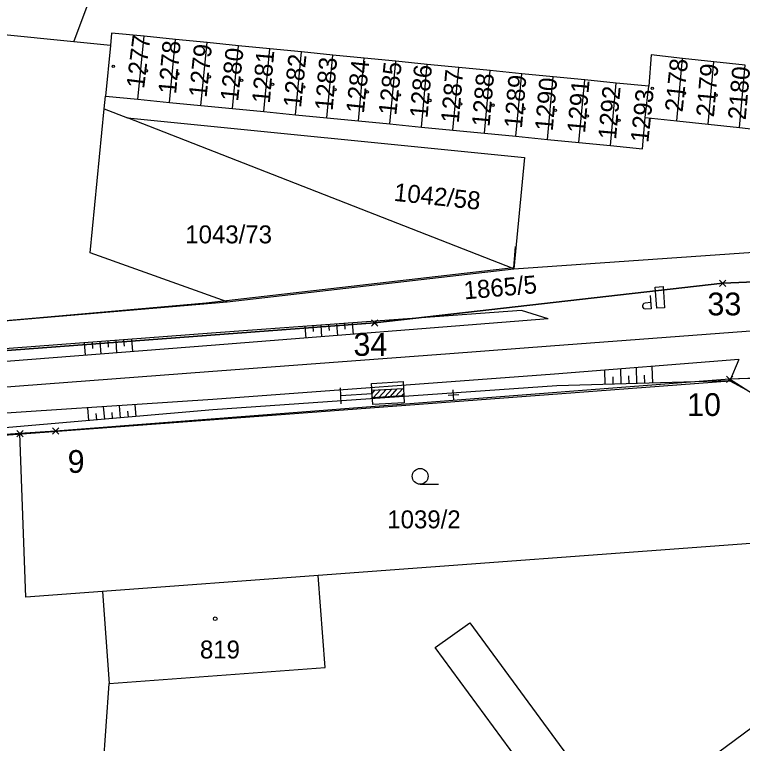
# Model space of a CAD drawing. Extents: x -779302 to -774398, y -1144902 to -1142831.
# Drawn here: x -775205.1 to -775136.1, y -1144493.5 to -1144424.4 of the extents above; entities that cross this region are included whole.
import ezdxf

# ---------------------------------------------------------------- set-up
doc = ezdxf.new("R2010")
doc.units = 0
for name, color, linetype in [('Hranice parcel', 7, 'Continuous'), ('legenda I_5_2 - Vrstva 53', 7, 'Continuous'), ('Parcelní čísla', 7, 'Continuous'), ('SŽDC', 7, 'Continuous'), ('Vnitřní kresba', 7, 'Continuous'), ('zjednodus_g_situ-seda - Vrstva 1', 7, 'Continuous'), ('zjednodus_g_situ-seda - Vrstva 17', 7, 'Continuous'), ('zjednodus_g_situ-seda - Vrstva 33', 7, 'Continuous'), ('zjednodus_g_situ-seda - Vrstva 48', 7, 'Continuous'), ('zjednodus_g_situ-seda - Vrstva 49', 7, 'Continuous'), ('zjednodus_g_situ-seda - Vrstva 7', 7, 'Continuous'), ('zjednodus_g_situ-seda - Vrstva 8', 7, 'Continuous'), ('Značky budov', 7, 'Continuous'), ('Značky kultur', 7, 'Continuous')]:
    doc.layers.add(name, color=color, linetype=linetype)

msp = doc.modelspace()

# ---------------------------------------------------------------- linework, layer by layer
at = {"layer": 'Hranice parcel'}
for p, q in [((-775199.5, -1144427.02), (-775218.3, -1144425.13)), ((-775193.44, -1144432.46), (-775192.85, -1144426.49)), ((-775189.87, -1144426.79), (-775192.85, -1144426.49)), ((-775196.05, -1144427.37), (-775199.5, -1144427.02)), ((-775190.45, -1144432.75), (-775189.87, -1144426.79)), ((-775186.89, -1144427.09), (-775189.87, -1144426.79)), ((-775187.46, -1144433.05), (-775186.89, -1144427.09)), ((-775183.91, -1144427.38), (-775186.89, -1144427.09)), ((-775196.05, -1144427.37), (-775196.52, -1144432.16)), ((-775184.48, -1144433.34), (-775183.91, -1144427.38)), ((-775180.92, -1144427.68), (-775183.91, -1144427.38)), ((-775181.49, -1144433.63), (-775180.92, -1144427.68)), ((-775177.94, -1144427.97), (-775180.92, -1144427.68)), ((-775178.51, -1144433.92), (-775177.94, -1144427.97)), ((-775174.96, -1144428.27), (-775177.94, -1144427.97)), ((-775175.52, -1144434.22), (-775174.96, -1144428.27)), ((-775171.98, -1144428.56), (-775174.96, -1144428.27)), ((-775172.54, -1144434.51), (-775171.98, -1144428.56)), ((-775168.99, -1144428.86), (-775171.98, -1144428.56)), ((-775142.37, -1144434.51), (-775141.82, -1144428.58)), ((-775138.85, -1144428.9), (-775141.82, -1144428.58)), ((-775169.55, -1144434.8), (-775168.99, -1144428.86)), ((-775166.01, -1144429.15), (-775168.99, -1144428.86)), ((-775166.57, -1144435.1), (-775166.01, -1144429.15)), ((-775163.03, -1144429.45), (-775166.01, -1144429.15)), ((-775139.39, -1144434.83), (-775138.85, -1144428.9)), ((-775135.87, -1144429.22), (-775138.85, -1144428.9)), ((-775136.41, -1144435.15), (-775135.87, -1144429.22)), ((-775163.58, -1144435.39), (-775163.03, -1144429.45)), ((-775160.04, -1144429.74), (-775163.03, -1144429.45)), ((-775160.59, -1144435.68), (-775160.04, -1144429.74)), ((-775157.06, -1144430.04), (-775160.04, -1144429.74)), ((-775157.61, -1144435.97), (-775157.06, -1144430.04)), ((-775154.08, -1144430.34), (-775157.06, -1144430.04)), ((-775154.62, -1144436.27), (-775154.08, -1144430.34)), ((-775151.09, -1144430.63), (-775154.08, -1144430.34)), ((-775151.64, -1144436.56), (-775151.09, -1144430.63)), ((-775148.11, -1144430.93), (-775151.09, -1144430.63)), ((-775148.65, -1144436.85), (-775148.11, -1144430.93)), ((-775145, -1144431.23), (-775148.11, -1144430.93)), ((-775145.35, -1144434.19), (-775145, -1144431.23)), ((-775196.64, -1144433.36), (-775196.52, -1144432.16)), ((-775196.52, -1144432.16), (-775193.44, -1144432.46)), ((-775193.44, -1144432.46), (-775190.45, -1144432.75)), ((-775190.45, -1144432.75), (-775187.46, -1144433.05)), ((-775196.64, -1144433.36), (-775194.42, -1144434.23)), ((-775187.46, -1144433.05), (-775184.48, -1144433.34)), ((-775184.48, -1144433.34), (-775181.49, -1144433.63)), ((-775157.8, -1144448.55), (-775194.42, -1144434.23)), ((-775181.49, -1144433.63), (-775178.51, -1144433.92)), ((-775178.51, -1144433.92), (-775175.52, -1144434.22)), ((-775175.52, -1144434.22), (-775172.54, -1144434.51)), ((-775145.35, -1144434.19), (-775142.37, -1144434.51)), ((-775172.54, -1144434.51), (-775169.55, -1144434.8)), ((-775169.55, -1144434.8), (-775166.57, -1144435.1)), ((-775142.37, -1144434.51), (-775139.39, -1144434.83)), ((-775139.39, -1144434.83), (-775136.41, -1144435.15)), ((-775166.57, -1144435.1), (-775163.58, -1144435.39)), ((-775163.58, -1144435.39), (-775160.59, -1144435.68)), ((-775136.41, -1144435.15), (-775133.43, -1144435.48)), ((-775160.59, -1144435.68), (-775157.61, -1144435.97)), ((-775157.61, -1144435.97), (-775154.62, -1144436.27)), ((-775154.62, -1144436.27), (-775151.64, -1144436.56)), ((-775151.64, -1144436.56), (-775148.65, -1144436.85)), ((-775184.99, -1144451.66), (-775157.8, -1144448.55)), ((-775096.64, -1144457.51), (-775137.35, -1144459.01)), ((-775115.39, -1144473.12), (-775137.35, -1144459.01)), ((-775115.39, -1144473.12), (-775176.34, -1144477.6)), ((-775176.34, -1144477.6), (-775196.81, -1144479.12)), ((-775196.81, -1144479.12), (-775196.17, -1144487.86))]:
    msp.add_line(p, q, dxfattribs=at)
for points in [[(-775199.5, -1144427.02), (-775179.02, -1144372.13), (-775180.7, -1144372.14)], [(-775192.85, -1144426.49), (-775195.94, -1144426.19), (-775196.05, -1144427.37)], [(-775141.82, -1144428.58), (-775144.8, -1144428.26), (-775145, -1144431.23)], [(-775184.99, -1144451.66), (-775197.96, -1144447.01), (-775196.64, -1144433.36)], [(-775194.42, -1144434.23), (-775156.79, -1144437.99), (-775157.8, -1144448.55)], [(-775148.65, -1144436.85), (-775145.62, -1144437.15), (-775145.35, -1144434.19)], [(-775157.8, -1144448.55), (-775092.84, -1144444.02), (-775088.47, -1144442.87)], [(-775088.39, -1144447.82), (-775138.01, -1144449.91), (-775170.99, -1144453.66), (-775254.16, -1144459.9)], [(-775233.32, -1144455.26), (-775212.06, -1144453.97), (-775184.99, -1144451.66)], [(-775137.35, -1144459.01), (-775201.24, -1144463.92), (-775204.62, -1144464.16)], [(-775204.62, -1144464.16), (-775217.76, -1144465.11), (-775237.91, -1144466.56), (-775289.7, -1144468.96), (-775332.79, -1144469.99), (-775389.68, -1144468.46)], [(-775196.81, -1144479.12), (-775204.06, -1144479.66), (-775204.62, -1144464.16)], [(-775189.95, -1144532.5), (-775120.76, -1144481.29), (-775113.36, -1144474.42)], [(-775196.17, -1144487.86), (-775175.69, -1144486.34), (-775176.34, -1144477.6)], [(-775189.95, -1144532.5), (-775191.89, -1144529.83), (-775201.3, -1144516.86), (-775198, -1144514.46), (-775197.01, -1144500), (-775196.17, -1144487.86)]]:
    msp.add_lwpolyline(points, dxfattribs=at)
at = {"layer": 'legenda I_5_2 - Vrstva 53'}
for points in [[(-775474.88, -1144449.28), (-775426.17, -1144455.72), (-775417.93, -1144456.81), (-775377.95, -1144459.1), (-775351.35, -1144460.68), (-775341.64, -1144460.83), (-775337.71, -1144460.89), (-775301.48, -1144461.27), (-775254.16, -1144459.9), (-775170.99, -1144453.66), (-775138.01, -1144449.91), (-775088.39, -1144447.82), (-775071.04, -1144440.88), (-775069.78, -1144440.38), (-775036.16, -1144437.94), (-775037.63, -1144440.85), (-775032.95, -1144440.83), (-775006.9, -1144440.82), (-775003.31, -1144440.57), (-774957.77, -1144437.47), (-774890.46, -1144432.61)], [(-774919.16, -1144442.27), (-774942.23, -1144444.12), (-775006.07, -1144448.84), (-775047.73, -1144454.47), (-775049.08, -1144458.29), (-775076.86, -1144459.23), (-775096.64, -1144457.51), (-775137.35, -1144459.01), (-775201.24, -1144463.92), (-775204.62, -1144464.16), (-775217.76, -1144465.11), (-775237.91, -1144466.56), (-775289.7, -1144468.96), (-775332.79, -1144469.99)]]:
    msp.add_lwpolyline(points, dxfattribs=at)
at = {"layer": 'SŽDC'}
for p, q in [((-775137.81, -1144450.11), (-775138.31, -1144449.61)), ((-775137.81, -1144449.71), (-775138.31, -1144450.21)), ((-775138.21, -1144450.11), (-775137.71, -1144449.61)), ((-775138.21, -1144449.71), (-775137.71, -1144450.21)), ((-775138.01, -1144449.91), (-775138.01, -1144449.91)), ((-775170.79, -1144453.86), (-775171.29, -1144453.36)), ((-775170.79, -1144453.46), (-775171.29, -1144453.96)), ((-775171.19, -1144453.86), (-775170.69, -1144453.36)), ((-775171.19, -1144453.46), (-775170.69, -1144453.96)), ((-775170.99, -1144453.66), (-775170.99, -1144453.66)), ((-775137.15, -1144459.21), (-775137.65, -1144458.71)), ((-775137.15, -1144459.21), (-775137.65, -1144458.71)), ((-775137.15, -1144458.81), (-775137.65, -1144459.31)), ((-775137.15, -1144458.81), (-775137.65, -1144459.31)), ((-775137.55, -1144459.21), (-775137.05, -1144458.71)), ((-775137.55, -1144459.21), (-775137.05, -1144458.71)), ((-775137.55, -1144458.81), (-775137.05, -1144459.31)), ((-775137.55, -1144458.81), (-775137.05, -1144459.31)), ((-775137.35, -1144459.01), (-775137.35, -1144459.01)), ((-775204.42, -1144464.36), (-775204.92, -1144463.86)), ((-775204.82, -1144464.36), (-775204.32, -1144463.86)), ((-775201.04, -1144464.12), (-775201.54, -1144463.62)), ((-775201.04, -1144463.72), (-775201.54, -1144464.22)), ((-775201.44, -1144464.12), (-775200.94, -1144463.62)), ((-775201.44, -1144463.72), (-775200.94, -1144464.22)), ((-775201.24, -1144463.92), (-775201.24, -1144463.92)), ((-775204.42, -1144463.96), (-775204.92, -1144464.46)), ((-775204.82, -1144463.96), (-775204.32, -1144464.46)), ((-775204.62, -1144464.16), (-775204.62, -1144464.16))]:
    msp.add_line(p, q, dxfattribs=at)
for points in [[(-775474.88, -1144449.28), (-775426.17, -1144455.72), (-775417.93, -1144456.81), (-775377.95, -1144459.1), (-775351.35, -1144460.68), (-775341.64, -1144460.83), (-775337.71, -1144460.89), (-775301.48, -1144461.27), (-775254.16, -1144459.9), (-775170.99, -1144453.66), (-775138.01, -1144449.91), (-775088.39, -1144447.82), (-775071.04, -1144440.88), (-775069.78, -1144440.38), (-775036.16, -1144437.94), (-775037.63, -1144440.85), (-775032.95, -1144440.83), (-775006.9, -1144440.82), (-775003.31, -1144440.57), (-774957.77, -1144437.47), (-774890.46, -1144432.61)], [(-774919.16, -1144442.27), (-774942.23, -1144444.12), (-775006.07, -1144448.84), (-775047.73, -1144454.47), (-775049.08, -1144458.29), (-775076.86, -1144459.23), (-775096.64, -1144457.51), (-775137.35, -1144459.01), (-775201.24, -1144463.92), (-775204.62, -1144464.16), (-775217.76, -1144465.11), (-775237.91, -1144466.56), (-775289.7, -1144468.96), (-775332.79, -1144469.99)]]:
    msp.add_lwpolyline(points, dxfattribs=at)
at = {"layer": 'Vnitřní kresba'}
for p, q in [((-775165.26, -1144484.45), (-775161.98, -1144482.11)), ((-775161.98, -1144482.11), (-775150.67, -1144497.47)), ((-775153.92, -1144499.86), (-775165.26, -1144484.45))]:
    msp.add_line(p, q, dxfattribs=at)
at = {"layer": 'zjednodus_g_situ-seda - Vrstva 1'}
msp.add_lwpolyline([(-774830.163, -1144431.482), (-774850.563, -1144433.022), (-774864.475, -1144434.064), (-774869.912, -1144434.473), (-774871.827, -1144434.617), (-774885.853, -1144435.682), (-774900.88, -1144436.804), (-774924.49, -1144438.587), (-774948.039, -1144440.364), (-774972.389, -1144442.197), (-774996.531, -1144444.018), (-775020.057, -1144445.789), (-775040.384, -1144447.314), (-775053.937, -1144448.326), (-775072.564, -1144449.732), (-775089.145, -1144450.956), (-775106.822, -1144452.299), (-775129.866, -1144454.038), (-775154.332, -1144455.872), (-775163.87, -1144456.589), (-775186.746, -1144458.314), (-775211.372, -1144460.168), (-775237.518, -1144462.13)], dxfattribs=at)
at = {"layer": 'zjednodus_g_situ-seda - Vrstva 17'}
for points in [[(-775157.679, -1144446.423), (-775157.848, -1144448.455), (-775186.966, -1144451.798), (-775209.948, -1144453.83), (-775233.088, -1144455.368), (-775233.718, -1144457.95), (-775237.782, -1144458.547), (-775254.763, -1144459.938), (-775280.652, -1144460.69), (-775309.637, -1144461.816), (-775318.421, -1144461.574), (-775318.348, -1144458.919)], [(-775372.782, -1144469.175), (-775367.686, -1144469.387), (-775349.716, -1144469.585), (-775323.395, -1144469.798), (-775309.65, -1144469.532), (-775280.141, -1144468.534), (-775254.414, -1144467.341), (-775237.676, -1144466.555), (-775210.39, -1144464.613), (-775186.227, -1144462.807), (-775153.253, -1144460.351), (-775137.332, -1144459.161), (-775133.831, -1144461.039)]]:
    msp.add_lwpolyline(points, dxfattribs=at)
at = {"layer": 'zjednodus_g_situ-seda - Vrstva 33'}
msp.add_lwpolyline([(-775143.515, -1144452.226), (-775144.258, -1144452.281), (-775144.409, -1144450.272), (-775143.666, -1144450.217)], close=True, dxfattribs=at)
msp.add_lwpolyline([(-775144.872, -1144451.074), (-775144.778, -1144452.325), (-775145.298, -1144452.364), (-775145.46, -1144452.323), (-775145.585, -1144452.129), (-775145.593, -1144452.019), (-775145.499, -1144451.803), (-775145.344, -1144451.746), (-775144.824, -1144451.707)], dxfattribs=at)
at = {"layer": 'zjednodus_g_situ-seda - Vrstva 48'}
for p, q in [((-775177.605, -1144453.995), (-775177.523, -1144455.103)), ((-775176.857, -1144453.94), (-775176.816, -1144454.492)), ((-775176.109, -1144453.885), (-775176.028, -1144454.985)), ((-775175.361, -1144453.83), (-775175.32, -1144454.378)), ((-775174.613, -1144453.775), (-775174.533, -1144454.866)), ((-775173.865, -1144453.72), (-775173.825, -1144454.264)), ((-775173.117, -1144453.665), (-775173.037, -1144454.748)), ((-775198.538, -1144455.55), (-775198.449, -1144456.737)), ((-775197.79, -1144455.494), (-775197.746, -1144456.087)), ((-775197.042, -1144455.438), (-775196.954, -1144456.622)), ((-775196.294, -1144455.382), (-775196.25, -1144455.973)), ((-775195.546, -1144455.326), (-775195.458, -1144456.506)), ((-775194.798, -1144455.27), (-775194.754, -1144455.859)), ((-775194.051, -1144455.214), (-775193.962, -1144456.39)), ((-775149.138, -1144459.492), (-775149.176, -1144458.138)), ((-775147.638, -1144459.45), (-775147.678, -1144458.021)), ((-775146.139, -1144459.408), (-775146.181, -1144457.904)), ((-775144.639, -1144459.366), (-775144.684, -1144457.787)), ((-775148.388, -1144459.471), (-775148.407, -1144458.775)), ((-775146.889, -1144459.429), (-775146.909, -1144458.695)), ((-775145.389, -1144459.387), (-775145.411, -1144458.616)), ((-775198.078, -1144462.929), (-775198.184, -1144461.714)), ((-775196.584, -1144462.8), (-775196.687, -1144461.616)), ((-775195.09, -1144462.671), (-775195.189, -1144461.518)), ((-775193.595, -1144462.541), (-775193.692, -1144461.42)), ((-775197.331, -1144462.865), (-775197.383, -1144462.265)), ((-775195.837, -1144462.735), (-775195.887, -1144462.151)), ((-775194.342, -1144462.606), (-775194.392, -1144462.037))]:
    msp.add_line(p, q, dxfattribs=at)
at = {"layer": 'zjednodus_g_situ-seda - Vrstva 49'}
for points in [[(-775154.538, -1144453.284), (-775157.066, -1144452.486), (-775186.452, -1144454.645), (-775211.523, -1144456.523), (-775233.718, -1144457.95), (-775237.782, -1144458.547), (-775254.763, -1144459.938), (-775280.652, -1144460.69), (-775309.637, -1144461.816), (-775318.421, -1144461.574), (-775322.083, -1144460.676), (-775349.819, -1144460.804), (-775367.705, -1144460.09), (-775380.25, -1144459.294), (-775394.108, -1144458.497), (-775406.173, -1144457.442), (-775418.991, -1144456.41), (-775444.623, -1144453.627), (-775470.004, -1144450.134), (-775494.727, -1144446.527), (-775521.321, -1144440.995), (-775544.983, -1144436.05), (-775571.958, -1144430.351)], [(-775136.467, -1144457.145), (-775137.332, -1144459.161), (-775153.726, -1144459.62), (-775186.336, -1144461.912), (-775210.444, -1144464.001), (-775236.371, -1144465.849), (-775254.414, -1144467.341), (-775280.141, -1144468.534), (-775309.65, -1144469.532), (-775323.058, -1144469.213), (-775350.171, -1144468.932), (-775367.563, -1144468.157), (-775381.277, -1144467.271), (-775394.055, -1144466.383), (-775407.393, -1144465.202), (-775420.278, -1144464.277), (-775434.367, -1144462.512), (-775445.819, -1144461.164), (-775472.35, -1144457.734), (-775493.631, -1144454.242), (-775521.938, -1144448.827), (-775534.741, -1144446.185), (-775546.662, -1144443.428), (-775573.95, -1144436.418)], [(-775154.538, -1144453.284), (-775186.495, -1144455.813), (-775212.03, -1144457.787), (-775237.883, -1144459.428), (-775254.817, -1144460.889), (-775267.674, -1144461.847), (-775280.494, -1144461.93), (-775295.646, -1144462.68), (-775309.491, -1144462.572), (-775318.421, -1144461.574)], [(-775136.467, -1144457.145), (-775153.965, -1144458.512), (-775186.33, -1144460.937), (-775211.219, -1144462.569), (-775237.316, -1144464.607), (-775254.557, -1144465.91), (-775267.939, -1144466.412), (-775280.22, -1144467.245), (-775295.785, -1144467.747), (-775309.605, -1144467.883), (-775323.53, -1144468.003), (-775336.671, -1144467.859), (-775349.952, -1144467.456), (-775368.169, -1144466.822), (-775381.145, -1144466.141), (-775394.245, -1144465.36), (-775407.105, -1144464.005), (-775420.384, -1144463.073), (-775432.885, -1144461.621), (-775445.782, -1144460.196)]]:
    msp.add_lwpolyline(points, dxfattribs=at)
at = {"layer": 'zjednodus_g_situ-seda - Vrstva 7'}
for p, q in [((-775163.025, -1144460.474), (-775164.023, -1144460.548)), ((-775163.487, -1144461.01), (-775163.561, -1144460.012))]:
    msp.add_line(p, q, dxfattribs=at)
at = {"layer": 'zjednodus_g_situ-seda - Vrstva 8'}
for p, q in [((-775174.279, -1144459.826), (-775174.193, -1144461.324)), ((-775171.245, -1144460.402), (-775174.236, -1144460.575)), ((-775171.244, -1144460.346), (-775170.97, -1144460.039)), ((-775171.097, -1144460.744), (-775170.441, -1144460.008)), ((-775170.568, -1144460.714), (-775169.912, -1144459.978)), ((-775170.038, -1144460.683), (-775169.382, -1144459.947)), ((-775169.509, -1144460.653), (-775168.853, -1144459.917)), ((-775168.98, -1144460.622), (-775168.324, -1144459.886)), ((-775168.449, -1144460.592), (-775168.239, -1144460.355))]:
    msp.add_line(p, q, dxfattribs=at)
msp.add_lwpolyline([(-775171.299, -1144459.404), (-775168.304, -1144459.231), (-775168.188, -1144461.228), (-775171.183, -1144461.4), (-775171.299, -1144459.404)], dxfattribs=at)
msp.add_lwpolyline([(-775171.261, -1144460.056), (-775168.266, -1144459.883), (-775168.226, -1144460.579), (-775171.221, -1144460.752)], close=True, dxfattribs=at)
at = {"layer": 'Značky budov'}
for centre, radius in [((-775195.775, -1144429.329), 0.117), ((-775192.635, -1144429.759), 0.117), ((-775189.675, -1144430.049), 0.117), ((-775186.685, -1144430.329), 0.117), ((-775183.615, -1144430.659), 0.117), ((-775180.685, -1144431.049), 0.117), ((-775177.725, -1144431.299), 0.117), ((-775174.765, -1144431.549), 0.117), ((-775144.685, -1144431.419), 0.117), ((-775171.695, -1144431.759), 0.117), ((-775168.665, -1144432.049), 0.117), ((-775141.655, -1144431.879), 0.117), ((-775138.655, -1144432.069), 0.117), ((-775165.775, -1144432.579), 0.117), ((-775162.855, -1144432.899), 0.117), ((-775159.785, -1144433.019), 0.117), ((-775156.865, -1144433.339), 0.117), ((-775153.865, -1144433.509), 0.117), ((-775150.835, -1144434.049), 0.117), ((-775147.835, -1144434.449), 0.117), ((-775186.107, -1144481.719), 0.175)]:
    msp.add_circle(centre, radius, dxfattribs=at)
at = {"layer": 'Značky kultur'}
msp.add_line((-775166.683, -1144468.96), (-775164.933, -1144468.96), dxfattribs=at)
msp.add_circle((-775166.683, -1144468.21), 0.75, dxfattribs=at)

# ---------------------------------------------------------------- texts
at = {"layer": 'Parcelní čísla'}
for s, rotation, p in [('1277', 83, (-775192.856, -1144431.503)), ('1278', 85, (-775189.823, -1144432.014)), ('1279', 84, (-775186.934, -1144432.348)), ('1280', 84, (-775183.944, -1144432.708)), ('1281', 85, (-775180.943, -1144432.904)), ('1282', 84, (-775177.984, -1144433.308)), ('1283', 85, (-775174.983, -1144433.584)), ('2178', 84, (-775141.814, -1144433.718)), ('1284', 84, (-775172.024, -1144433.848)), ('1285', 84, (-775168.954, -1144434.028)), ('1286', 85, (-775165.993, -1144434.294)), ('2179', 85, (-775138.843, -1144434.194)), ('2180', 85, (-775135.833, -1144434.464)), ('1287', 85, (-775163.033, -1144434.764)), ('1288', 85, (-775160.113, -1144435.114)), ('1289', 85, (-775157.043, -1144435.264)), ('1290', 85, (-775154.123, -1144435.524)), ('1291', 85, (-775151.063, -1144435.724)), ('1292', 85, (-775148.123, -1144436.324)), ('1293', 84, (-775145.064, -1144436.628)), ('1042/58', 354, (-775169.235, -1144442.084)), ('1865/5', 5, (-775162.486, -1144451.44))]:
    msp.add_text(s, height=1.7, rotation=rotation, dxfattribs=at).set_placement(p)
for s, p in [('1043/73', (-775188.948, -1144446.12)), ('1039/2', (-775169.8, -1144473.14)), ('819', (-775187.56, -1144485.48))]:
    msp.add_text(s, height=1.7, dxfattribs=at).set_placement(p)
at = {"layer": 'SŽDC'}
for s, p in [('33', (-775139.459, -1144452.949)), ('34', (-775173.009, -1144456.786)), ('10', (-775141.389, -1144462.488)), ('9', (-775200.098, -1144467.881))]:
    msp.add_text(s, height=2.16, dxfattribs=at).set_placement(p)

doc.saveas('drawing.dxf')
